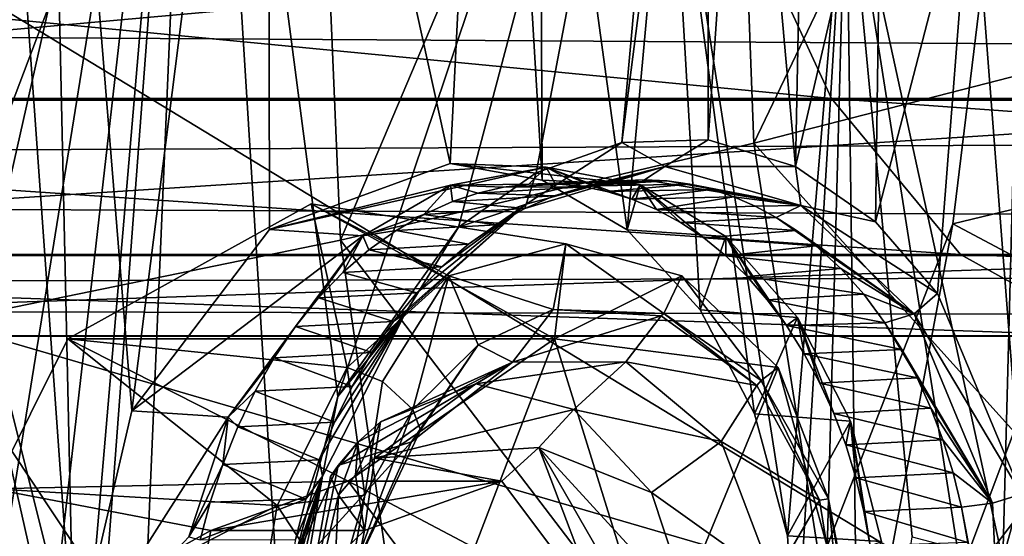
# Model space of a CAD drawing. Header units: metres. Extents: x -150 to 307, y -550 to 84.
# Tile 761 of 1056: x 222.01 to 228.85, y -8.32 to -4.73. Entities that reach past the tile are written whole.
import ezdxf

# ---------------------------------------------------------------- set-up
doc = ezdxf.new("R2010")
doc.units = ezdxf.units.M
doc.layers.add('solid_26006363', color=7, linetype='CONTINUOUS')

msp = doc.modelspace()

# ---------------------------------------------------------------- linework, layer by layer
at = {"layer": 'solid_26006363'}
for points in [[(213.810318, -4.599802, 929.285156), (214.22731, 0.000173, 929.656738), (229.176407, -9.081716, 939.973938)], [(214.22731, 0.000173, 929.656738), (229.99118, 0.000344, 940.69989), (229.176407, -9.081716, 939.973938)], [(228.487137, -6.149173, 912.304565), (229.238007, 0, 912.97998), (229.552765, -5.892541, 911.235779)], [(229.914856, -6.909317, 913.890198), (229.238007, 0, 912.97998), (228.487137, -6.149173, 912.304565)], [(219.676407, -9.381074, 894.811951), (219.785614, -4.690136, 894.689392), (223.259796, -0.000018, 897.762634)], [(220.387604, -9.508245, 895.451721), (219.676407, -9.381074, 894.811951), (223.259796, -0.000018, 897.762634)], [(221.033707, -9.87446, 896.055176), (220.387604, -9.508245, 895.451721), (223.259796, -0.000018, 897.762634)], [(221.576187, -10.453276, 896.585632), (221.033707, -9.87446, 896.055176), (223.259796, -0.000018, 897.762634)], [(221.375778, -6.851812, 936.386719), (222.808594, -0.000016, 937.514771), (221.118073, -0.000017, 936.289795)], [(221.375778, -6.851812, 936.386719), (223.972641, -0.000015, 938.350342), (222.808594, -0.000016, 937.514771)], [(221.375778, -6.851812, 936.386719), (224.238312, -6.264488, 938.46405), (223.972641, -0.000015, 938.350342)], [(221.981781, -11.209394, 897.010559), (221.576187, -10.453276, 896.585632), (223.259796, -0.000018, 897.762634)], [(222.388611, -9.173354, 900.385803), (222.183517, -0.000001, 899.903687), (221.875214, -2.04078, 899.630188)], [(222.222672, -12.098943, 897.301208), (221.981781, -11.209394, 897.010559), (223.259796, -0.000018, 897.762634)], [(222.790649, -7.447729, 900.665588), (223.733307, -0.000007, 901.369812), (222.183517, -0.000001, 899.903687)], [(222.388611, -9.173354, 900.385803), (222.790649, -7.447729, 900.665588), (222.183517, -0.000001, 899.903687)], [(222.277283, -13.069046, 897.433899), (222.222672, -12.098943, 897.301208), (223.259796, -0.000018, 897.762634)], [(222.460861, -18.65016, 898.202454), (222.277283, -13.069046, 897.433899), (223.259796, -0.000018, 897.762634)], [(223.812042, -8.873116, 898.545715), (222.460861, -18.65016, 898.202454), (223.259796, -0.000018, 897.762634)], [(222.790649, -7.447729, 900.665588), (223.74588, -6.189943, 901.514771), (223.733307, -0.000007, 901.369812)], [(224.221008, -7.348342, 898.845764), (223.259796, -0.000018, 897.762634), (226.695984, -0.000042, 901.034546)], [(224.221008, -7.348342, 898.845764), (223.812042, -8.873116, 898.545715), (223.259796, -0.000018, 897.762634)], [(225.000305, -5.73154, 902.708008), (225.28804, -0.000015, 902.874573), (223.733307, -0.000007, 901.369812)], [(223.74588, -6.189943, 901.514771), (225.000305, -5.73154, 902.708008), (223.733307, -0.000007, 901.369812)], [(224.238312, -6.264488, 938.46405), (226.896927, -0.000014, 940.41864), (223.972641, -0.000015, 938.350342)], [(225.058456, -6.172738, 899.585449), (224.221008, -7.348342, 898.845764), (226.695984, -0.000042, 901.034546)], [(224.238312, -6.264488, 938.46405), (227.108032, -5.591619, 940.504272), (226.896927, -0.000014, 940.41864)], [(225.637711, -5.847881, 903.337097), (225.28804, -0.000015, 902.874573), (225.000305, -5.73154, 902.708008)], [(225.596069, -5.796744, 900.084839), (225.058456, -6.172738, 899.585449), (226.695984, -0.000042, 901.034546)], [(225.637711, -5.847881, 903.337097), (225.6194, -1.750827, 903.210327), (225.28804, -0.000015, 902.874573)], [(226.191589, -5.586728, 900.651489), (225.596069, -5.796744, 900.084839), (226.695984, -0.000042, 901.034546)], [(226.191589, -5.586728, 900.651489), (226.695984, -0.000042, 901.034546), (226.785706, -0.957923, 901.125305)], [(227.108032, -5.591619, 940.504272), (229.785004, -0.000012, 942.414307), (226.896927, -0.000014, 940.41864)], [(227.108032, -5.591619, 940.504272), (229.988708, -4.851424, 942.504456), (229.785004, -0.000012, 942.414307)], [(226.789978, -5.568526, 901.233276), (226.191589, -5.586728, 900.651489), (226.785706, -0.957923, 901.125305)], [(226.789978, -5.568526, 901.233276), (226.785706, -0.957923, 901.125305), (227.045761, -1.846653, 901.38855)], [(226.22908, -6.19202, 903.935974), (226.517441, -3.02726, 904.120605), (225.6194, -1.750827, 903.210327)], [(225.637711, -5.847881, 903.337097), (226.22908, -6.19202, 903.935974), (225.6194, -1.750827, 903.210327)], [(227.396912, -5.753317, 901.836426), (226.789978, -5.568526, 901.233276), (227.045761, -1.846653, 901.38855)], [(227.396912, -5.753317, 901.836426), (227.045761, -1.846653, 901.38855), (227.457535, -2.608158, 901.805298)], [(222.388611, -9.173354, 900.385803), (221.875214, -2.04078, 899.630188), (221.023438, -3.728541, 898.875366)], [(227.396912, -5.753317, 901.836426), (227.457535, -2.608158, 901.805298), (227.993576, -3.192775, 902.347961)], [(226.22908, -6.19202, 903.935974), (226.733963, -6.745911, 904.463989), (226.517441, -3.02726, 904.120605)], [(227.339783, -8.313493, 905.155151), (227.748428, -3.495894, 905.368896), (226.517441, -3.02726, 904.120605)], [(227.112503, -7.468694, 904.879517), (227.339783, -8.313493, 905.155151), (226.517441, -3.02726, 904.120605)], [(226.733963, -6.745911, 904.463989), (227.112503, -7.468694, 904.879517), (226.517441, -3.02726, 904.120605)], [(228.977768, -3.028377, 906.616943), (227.748428, -3.495894, 905.368896), (228.834305, -8.485646, 906.68988)], [(228.977768, -3.028377, 906.616943), (228.834305, -8.485646, 906.68988), (229.653046, -11.072592, 907.717468)], [(227.95195, -6.136445, 902.401611), (227.396912, -5.753317, 901.836426), (227.993576, -3.192775, 902.347961)], [(227.95195, -6.136445, 902.401611), (227.993576, -3.192775, 902.347961), (228.619019, -3.561287, 902.981201)], [(227.339783, -8.313493, 905.155151), (227.399002, -9.233517, 905.271606), (227.748428, -3.495894, 905.368896)], [(227.399002, -9.233517, 905.271606), (227.498505, -12.800795, 905.647888), (227.748428, -3.495894, 905.368896)], [(227.748428, -3.495894, 905.368896), (227.498505, -12.800795, 905.647888), (227.842911, -10.669007, 905.821655)], [(227.748428, -3.495894, 905.368896), (228.520599, -8.403996, 906.362244), (228.834305, -8.485646, 906.68988)], [(227.748428, -3.495894, 905.368896), (228.204636, -8.322008, 906.033813), (228.520599, -8.403996, 906.362244)], [(227.748428, -3.495894, 905.368896), (227.842911, -10.669007, 905.821655), (228.204636, -8.322008, 906.033813)], [(227.95195, -6.136445, 902.401611), (228.619019, -3.561287, 902.981201), (228.38176, -6.633494, 902.852112)], [(228.964645, -8.02634, 903.508301), (228.38176, -6.633494, 902.852112), (228.619019, -3.561287, 902.981201)], [(228.964645, -8.02634, 903.508301), (228.619019, -3.561287, 902.981201), (229.29303, -3.68696, 903.663879)], [(228.855316, -18.122616, 904.313171), (228.608566, -17.619469, 904.00238), (229.29303, -3.68696, 903.663879)], [(229.045258, -9.680826, 903.691284), (229.29303, -3.68696, 903.663879), (228.608566, -17.619469, 904.00238)], [(222.652298, -10.933543, 900.756287), (221.023438, -3.728541, 898.875366), (220.607132, -12.98604, 899.022156)], [(222.652298, -10.933543, 900.756287), (222.388611, -9.173354, 900.385803), (221.023438, -3.728541, 898.875366)], [(52.118008, -3.784486, 673.061707), (287.806, -3.771021, -97.868477), (289.05188, -5.281072, -97.487572)], [(53.365746, -5.290247, 673.443176), (52.118008, -3.784486, 673.061707), (289.05188, -5.281072, -97.487572)], [(63.380936, -3.784486, 676.505127), (62.133198, -5.290247, 676.123657), (299.076141, -3.786167, -94.422852)], [(62.133198, -5.290247, 676.123657), (297.826538, -5.292864, -94.804886), (299.076141, -3.786167, -94.422852)], [(227.645935, -5.281072, -262.938354), (226.950241, -3.771021, -261.836853), (211.998627, -3.771021, -270.083557)], [(212.559143, -5.281072, -271.259613), (227.645935, -5.281072, -262.938354), (211.998627, -3.771021, -270.083557)], [(233.243439, -3.786167, -271.800995), (232.54567, -5.292864, -270.696198), (216.506851, -5.292864, -279.542572)], [(217.069046, -3.786167, -280.722137), (233.243439, -3.786167, -271.800995), (216.506851, -5.292864, -279.542572)], [(241.642532, -5.281072, -252.891006), (240.821426, -3.771021, -251.879517), (226.950241, -3.771021, -261.836853)], [(227.645935, -5.281072, -262.938354), (241.642532, -5.281072, -252.891006), (226.950241, -3.771021, -261.836853)], [(212.583496, -8.932452, 928.192139), (213.810318, -4.599802, 929.285156), (226.778427, -17.64673, 937.837463)], [(213.810318, -4.599802, 929.285156), (229.176407, -9.081716, 939.973938), (226.778427, -17.64673, 937.837463)], [(227.108032, -5.591619, 940.504272), (230.810181, -9.695123, 942.917969), (229.988708, -4.851424, 942.504456)], [(53.365746, -5.290247, 673.443176), (289.05188, -5.281072, -97.487572), (290.654449, -6.362432, -96.99762)], [(54.968628, -6.367424, 673.933228), (53.365746, -5.290247, 673.443176), (290.654449, -6.362432, -96.99762)], [(62.133198, -5.290247, 676.123657), (60.530315, -6.367424, 675.633606), (297.826538, -5.292864, -94.804886)], [(60.530315, -6.367424, 675.633606), (296.221344, -6.369913, -95.295654), (297.826538, -5.292864, -94.804886)], [(228.540802, -6.362432, -264.355225), (227.645935, -5.281072, -262.938354), (212.559143, -5.281072, -271.259613)], [(213.280136, -6.362432, -272.772369), (228.540802, -6.362432, -264.355225), (212.559143, -5.281072, -271.259613)], [(232.54567, -5.292864, -270.696198), (231.649323, -6.369913, -269.277008), (215.784668, -6.369913, -278.027313)], [(216.506851, -5.292864, -279.542572), (232.54567, -5.292864, -270.696198), (215.784668, -6.369913, -278.027313)], [(242.698715, -6.362432, -254.192062), (241.642532, -5.281072, -252.891006), (227.645935, -5.281072, -262.938354)], [(228.540802, -6.362432, -264.355225), (242.698715, -6.362432, -254.192062), (227.645935, -5.281072, -262.938354)], [(224.238312, -6.264488, 938.46405), (227.986526, -11.174596, 940.932434), (227.108032, -5.591619, 940.504272)], [(225.525925, -6.014136, 900.129822), (225.596069, -5.796744, 900.084839), (226.191589, -5.586728, 900.651489)], [(226.489304, -5.752273, 901.055176), (225.525925, -6.014136, 900.129822), (226.191589, -5.586728, 900.651489)], [(226.489304, -5.752273, 901.055176), (226.191589, -5.586728, 900.651489), (226.789978, -5.568526, 901.233276)], [(226.489304, -5.752273, 901.055176), (226.789978, -5.568526, 901.233276), (227.396912, -5.753317, 901.836426)], [(227.108032, -5.591619, 940.504272), (227.986526, -11.174596, 940.932434), (230.810181, -9.695123, 942.917969)], [(225.66597, -5.757743, 901.960876), (225.000305, -5.73154, 902.708008), (223.74588, -6.189943, 901.514771)], [(226.317307, -5.880214, 902.603638), (225.637711, -5.847881, 903.337097), (225.000305, -5.73154, 902.708008)], [(226.317307, -5.880214, 902.603638), (225.000305, -5.73154, 902.708008), (225.66597, -5.757743, 901.960876)], [(225.66597, -5.757743, 901.960876), (223.74588, -6.189943, 901.514771), (225.002777, -5.88209, 901.322571)], [(225.66597, -5.757743, 901.960876), (225.002777, -5.88209, 901.322571), (225.546448, -5.875163, 901.849243)], [(225.525925, -6.014136, 900.129822), (225.058456, -6.172738, 899.585449), (225.596069, -5.796744, 900.084839)], [(225.517746, -6.044641, 900.408264), (225.525925, -6.014136, 900.129822), (226.489304, -5.752273, 901.055176)], [(225.722031, -5.957063, 900.602722), (225.517746, -6.044641, 900.408264), (226.489304, -5.752273, 901.055176)], [(225.66597, -5.757743, 901.960876), (225.546448, -5.875163, 901.849243), (225.727386, -5.873229, 902.025452)], [(225.66597, -5.757743, 901.960876), (225.727386, -5.873229, 902.025452), (225.909042, -5.889899, 902.203552)], [(225.66597, -5.757743, 901.960876), (225.909042, -5.889899, 902.203552), (226.087723, -5.924957, 902.380005)], [(225.66597, -5.757743, 901.960876), (226.087723, -5.924957, 902.380005), (226.261276, -5.97835, 902.552551)], [(226.317307, -5.880214, 902.603638), (225.66597, -5.757743, 901.960876), (226.261276, -5.97835, 902.552551)], [(225.92955, -5.894277, 900.802063), (225.722031, -5.957063, 900.602722), (226.489304, -5.752273, 901.055176)], [(226.138885, -5.856843, 901.004944), (225.92955, -5.894277, 900.802063), (226.489304, -5.752273, 901.055176)], [(226.348938, -5.844995, 901.210388), (226.138885, -5.856843, 901.004944), (226.489304, -5.752273, 901.055176)], [(226.348938, -5.844995, 901.210388), (226.489304, -5.752273, 901.055176), (227.432434, -6.022764, 901.997009)], [(227.432434, -6.022764, 901.997009), (226.489304, -5.752273, 901.055176), (227.396912, -5.753317, 901.836426)], [(227.432434, -6.022764, 901.997009), (227.396912, -5.753317, 901.836426), (227.95195, -6.136445, 902.401611)], [(225.002777, -5.88209, 901.322571), (225.368774, -5.896154, 901.677429), (225.546448, -5.875163, 901.849243)], [(225.368774, -5.896154, 901.677429), (225.92955, -5.894277, 900.802063), (226.138885, -5.856843, 901.004944)], [(225.546448, -5.875163, 901.849243), (225.368774, -5.896154, 901.677429), (226.138885, -5.856843, 901.004944)], [(225.546448, -5.875163, 901.849243), (226.138885, -5.856843, 901.004944), (226.348938, -5.844995, 901.210388)], [(225.727386, -5.873229, 902.025452), (225.546448, -5.875163, 901.849243), (226.348938, -5.844995, 901.210388)], [(226.317307, -5.880214, 902.603638), (226.22908, -6.19202, 903.935974), (225.637711, -5.847881, 903.337097)], [(225.727386, -5.873229, 902.025452), (226.348938, -5.844995, 901.210388), (226.506073, -5.852946, 901.365234)], [(225.909042, -5.889899, 902.203552), (225.727386, -5.873229, 902.025452), (226.506073, -5.852946, 901.365234)], [(225.909042, -5.889899, 902.203552), (226.506073, -5.852946, 901.365234), (226.66214, -5.875317, 901.520081)], [(226.087723, -5.924957, 902.380005), (225.909042, -5.889899, 902.203552), (226.66214, -5.875317, 901.520081)], [(226.087723, -5.924957, 902.380005), (226.66214, -5.875317, 901.520081), (226.816452, -5.912027, 901.674133)], [(226.506073, -5.852946, 901.365234), (226.348938, -5.844995, 901.210388), (227.432434, -6.022764, 901.997009)], [(226.66214, -5.875317, 901.520081), (226.506073, -5.852946, 901.365234), (227.432434, -6.022764, 901.997009)], [(226.816452, -5.912027, 901.674133), (226.66214, -5.875317, 901.520081), (227.432434, -6.022764, 901.997009)], [(225.002777, -5.88209, 901.322571), (223.74588, -6.189943, 901.514771), (224.394287, -6.233979, 900.75238)], [(225.002777, -5.88209, 901.322571), (224.394287, -6.233979, 900.75238), (224.81781, -6.08535, 901.152649)], [(225.002777, -5.88209, 901.322571), (224.81781, -6.08535, 901.152649), (225.0168, -5.995776, 901.34082)], [(225.002777, -5.88209, 901.322571), (225.0168, -5.995776, 901.34082), (225.191803, -5.936842, 901.507568)], [(225.002777, -5.88209, 901.322571), (225.191803, -5.936842, 901.507568), (225.368774, -5.896154, 901.677429)], [(225.191803, -5.936842, 901.507568), (225.0168, -5.995776, 901.34082), (225.722031, -5.957063, 900.602722)], [(225.191803, -5.936842, 901.507568), (225.722031, -5.957063, 900.602722), (225.92955, -5.894277, 900.802063)], [(225.368774, -5.896154, 901.677429), (225.191803, -5.936842, 901.507568), (225.92955, -5.894277, 900.802063)], [(226.261276, -5.97835, 902.552551), (226.087723, -5.924957, 902.380005), (226.816452, -5.912027, 901.674133)], [(226.912277, -6.237345, 903.206482), (226.22908, -6.19202, 903.935974), (226.317307, -5.880214, 902.603638)], [(226.317307, -5.880214, 902.603638), (226.261276, -5.97835, 902.552551), (226.432327, -6.050314, 902.723938)], [(226.261276, -5.97835, 902.552551), (226.816452, -5.912027, 901.674133), (226.968353, -5.962873, 901.826843)], [(226.317307, -5.880214, 902.603638), (226.432327, -6.050314, 902.723938), (226.599182, -6.140416, 902.892334)], [(226.317307, -5.880214, 902.603638), (226.599182, -6.140416, 902.892334), (226.759705, -6.24817, 903.055725)], [(226.912277, -6.237345, 903.206482), (226.317307, -5.880214, 902.603638), (226.759705, -6.24817, 903.055725)], [(226.968353, -5.962873, 901.826843), (226.816452, -5.912027, 901.674133), (227.432434, -6.022764, 901.997009)], [(228.487137, -6.149173, 912.304565), (229.552765, -5.892541, 911.235779), (227.531693, -11.253209, 909.42688)], [(228.480743, -9.748184, 910.309448), (227.531693, -11.253209, 909.42688), (229.552765, -5.892541, 911.235779)], [(229.153717, -8.801038, 910.961121), (228.480743, -9.748184, 910.309448), (229.552765, -5.892541, 911.235779)], [(225.724136, -6.946854, 905.269592), (224.035278, -6.010506, 903.764832), (222.345963, -6.947695, 902.259766)], [(224.285233, -7.147666, 900.383789), (222.345963, -6.947695, 902.259766), (224.035278, -6.010506, 903.764832)], [(225.802185, -6.288503, 901.796265), (224.035278, -6.010506, 903.764832), (225.724136, -6.946854, 905.269592)], [(224.989243, -6.511328, 901.026123), (224.285233, -7.147666, 900.383789), (224.035278, -6.010506, 903.764832)], [(225.802185, -6.288503, 901.796265), (224.989243, -6.511328, 901.026123), (224.035278, -6.010506, 903.764832)], [(225.0168, -5.995776, 901.34082), (224.81781, -6.08535, 901.152649), (225.517746, -6.044641, 900.408264)], [(225.0168, -5.995776, 901.34082), (225.517746, -6.044641, 900.408264), (225.722031, -5.957063, 900.602722)], [(226.432327, -6.050314, 902.723938), (226.261276, -5.97835, 902.552551), (226.968353, -5.962873, 901.826843)], [(226.432327, -6.050314, 902.723938), (226.968353, -5.962873, 901.826843), (227.117279, -6.027628, 901.977661)], [(227.117279, -6.027628, 901.977661), (226.968353, -5.962873, 901.826843), (227.432434, -6.022764, 901.997009)], [(224.606171, -6.826698, 899.568542), (224.690735, -6.768707, 899.363831), (225.525925, -6.014136, 900.129822)], [(224.768646, -6.62819, 899.71405), (224.606171, -6.826698, 899.568542), (225.525925, -6.014136, 900.129822)], [(225.525925, -6.014136, 900.129822), (224.690735, -6.768707, 899.363831), (225.058456, -6.172738, 899.585449)], [(224.942276, -6.449493, 899.871887), (224.768646, -6.62819, 899.71405), (225.525925, -6.014136, 900.129822)], [(224.81781, -6.08535, 901.152649), (225.318344, -6.156476, 900.220398), (225.517746, -6.044641, 900.408264)], [(225.125961, -6.2918, 900.041077), (224.942276, -6.449493, 899.871887), (225.525925, -6.014136, 900.129822)], [(225.318344, -6.156476, 900.220398), (225.125961, -6.2918, 900.041077), (225.525925, -6.014136, 900.129822)], [(225.517746, -6.044641, 900.408264), (225.318344, -6.156476, 900.220398), (225.525925, -6.014136, 900.129822)], [(226.432327, -6.050314, 902.723938), (227.117279, -6.027628, 901.977661), (227.262451, -6.105972, 902.125671)], [(226.599182, -6.140416, 902.892334), (226.432327, -6.050314, 902.723938), (227.262451, -6.105972, 902.125671)], [(227.262451, -6.105972, 902.125671), (227.117279, -6.027628, 901.977661), (227.432434, -6.022764, 901.997009)], [(227.262451, -6.105972, 902.125671), (227.432434, -6.022764, 901.997009), (228.219925, -6.775344, 902.81012)], [(227.432434, -6.022764, 901.997009), (227.95195, -6.136445, 902.401611), (228.38176, -6.633494, 902.852112)], [(227.432434, -6.022764, 901.997009), (228.38176, -6.633494, 902.852112), (228.219925, -6.775344, 902.81012)], [(224.394287, -6.233979, 900.75238), (224.624176, -6.196898, 900.971191), (224.81781, -6.08535, 901.152649)], [(224.81781, -6.08535, 901.152649), (224.624176, -6.196898, 900.971191), (225.318344, -6.156476, 900.220398)], [(226.416946, -11.458818, 910.451782), (228.487137, -6.149173, 912.304565), (227.531693, -11.253209, 909.42688)], [(229.914856, -6.909317, 913.890198), (228.487137, -6.149173, 912.304565), (226.416946, -11.458818, 910.451782)], [(226.599182, -6.140416, 902.892334), (227.262451, -6.105972, 902.125671), (227.403061, -6.197529, 902.270142)], [(226.759705, -6.24817, 903.055725), (226.599182, -6.140416, 902.892334), (227.403061, -6.197529, 902.270142)], [(227.403061, -6.197529, 902.270142), (227.262451, -6.105972, 902.125671), (228.219925, -6.775344, 902.81012)], [(224.394287, -6.233979, 900.75238), (223.74588, -6.189943, 901.514771), (222.790649, -7.447729, 900.665588)], [(224.690735, -6.768707, 899.363831), (224.221008, -7.348342, 898.845764), (225.058456, -6.172738, 899.585449)], [(224.394287, -6.233979, 900.75238), (224.435165, -6.331328, 900.795715), (224.624176, -6.196898, 900.971191)], [(224.624176, -6.196898, 900.971191), (224.435165, -6.331328, 900.795715), (225.125961, -6.2918, 900.041077)], [(224.624176, -6.196898, 900.971191), (225.125961, -6.2918, 900.041077), (225.318344, -6.156476, 900.220398)], [(226.912277, -6.237345, 903.206482), (226.733963, -6.745911, 904.463989), (226.22908, -6.19202, 903.935974)], [(226.759705, -6.24817, 903.055725), (227.403061, -6.197529, 902.270142), (227.538345, -6.301865, 902.410278)], [(227.538345, -6.301865, 902.410278), (227.403061, -6.197529, 902.270142), (228.219925, -6.775344, 902.81012)], [(221.375778, -6.851812, 936.386719), (225.13913, -12.519564, 938.87915), (224.238312, -6.264488, 938.46405)], [(224.394287, -6.233979, 900.75238), (222.790649, -7.447729, 900.665588), (223.458664, -7.491221, 899.922241)], [(224.394287, -6.233979, 900.75238), (223.458664, -7.491221, 899.922241), (223.926819, -6.863443, 900.334839)], [(224.394287, -6.233979, 900.75238), (223.926819, -6.863443, 900.334839), (224.086517, -6.663774, 900.477539)], [(224.394287, -6.233979, 900.75238), (224.086517, -6.663774, 900.477539), (224.255112, -6.487012, 900.630371)], [(224.238312, -6.264488, 938.46405), (225.13913, -12.519564, 938.87915), (227.986526, -11.174596, 940.932434)], [(224.394287, -6.233979, 900.75238), (224.255112, -6.487012, 900.630371), (224.435165, -6.331328, 900.795715)], [(227.410172, -6.799559, 903.727722), (226.733963, -6.745911, 904.463989), (226.912277, -6.237345, 903.206482)], [(226.912277, -6.237345, 903.206482), (226.759705, -6.24817, 903.055725), (226.912842, -6.373337, 903.212952)], [(226.912842, -6.373337, 903.212952), (226.759705, -6.24817, 903.055725), (227.538345, -6.301865, 902.410278)], [(226.912277, -6.237345, 903.206482), (227.200378, -6.676641, 903.512634), (227.334763, -6.854764, 903.655029)], [(227.410172, -6.799559, 903.727722), (226.912277, -6.237345, 903.206482), (227.334763, -6.854764, 903.655029)], [(226.912277, -6.237345, 903.206482), (226.912842, -6.373337, 903.212952), (227.059723, -6.516161, 903.365295)], [(226.912277, -6.237345, 903.206482), (227.059723, -6.516161, 903.365295), (227.200378, -6.676641, 903.512634)], [(224.435165, -6.331328, 900.795715), (224.255112, -6.487012, 900.630371), (224.942276, -6.449493, 899.871887)], [(224.435165, -6.331328, 900.795715), (224.942276, -6.449493, 899.871887), (225.125961, -6.2918, 900.041077)], [(225.714508, -6.744028, 901.213989), (224.989243, -6.511328, 901.026123), (225.802185, -6.288503, 901.796265)], [(226.482315, -6.771247, 901.963806), (225.714508, -6.744028, 901.213989), (225.802185, -6.288503, 901.796265)], [(226.607285, -6.511753, 902.583679), (225.802185, -6.288503, 901.796265), (225.724136, -6.946854, 905.269592)], [(226.482315, -6.771247, 901.963806), (225.802185, -6.288503, 901.796265), (226.607285, -6.511753, 902.583679)], [(226.912842, -6.373337, 903.212952), (227.538345, -6.301865, 902.410278), (227.709625, -6.459981, 902.589478)], [(227.709625, -6.459981, 902.589478), (227.538345, -6.301865, 902.410278), (228.219925, -6.775344, 902.81012)], [(54.968628, -6.367424, 673.933228), (290.654449, -6.362432, -96.99762), (292.483582, -6.92732, -96.4384)], [(56.796795, -6.92875, 674.492188), (54.968628, -6.367424, 673.933228), (292.483582, -6.92732, -96.4384)], [(60.530315, -6.367424, 675.633606), (58.702145, -6.92875, 675.074707), (296.221344, -6.369913, -95.295654)], [(58.702145, -6.92875, 675.074707), (294.390808, -6.929883, -95.855293), (296.221344, -6.369913, -95.295654)], [(229.56218, -6.92732, -265.972382), (228.540802, -6.362432, -264.355225), (213.280136, -6.362432, -272.772369)], [(214.103058, -6.92732, -274.498993), (229.56218, -6.92732, -265.972382), (213.280136, -6.362432, -272.772369)], [(231.649323, -6.369913, -269.277008), (230.627167, -6.929883, -267.65863), (214.961121, -6.929883, -276.299347)], [(215.784668, -6.369913, -278.027313), (231.649323, -6.369913, -269.277008), (214.961121, -6.929883, -276.299347)], [(227.059723, -6.516161, 903.365295), (226.912842, -6.373337, 903.212952), (227.709625, -6.459981, 902.589478)], [(243.904205, -6.92732, -255.677063), (242.698715, -6.362432, -254.192062), (228.540802, -6.362432, -264.355225)], [(229.56218, -6.92732, -265.972382), (243.904205, -6.92732, -255.677063), (228.540802, -6.362432, -264.355225)], [(224.255112, -6.487012, 900.630371), (224.086517, -6.663774, 900.477539), (224.768646, -6.62819, 899.71405)], [(224.255112, -6.487012, 900.630371), (224.768646, -6.62819, 899.71405), (224.942276, -6.449493, 899.871887)], [(227.059723, -6.516161, 903.365295), (227.709625, -6.459981, 902.589478), (227.869522, -6.638548, 902.758911)], [(227.869522, -6.638548, 902.758911), (227.709625, -6.459981, 902.589478), (228.219925, -6.775344, 902.81012)], [(224.529572, -7.243592, 900.253113), (224.285233, -7.147666, 900.383789), (224.989243, -6.511328, 901.026123)], [(224.740448, -7.438863, 900.309937), (224.529572, -7.243592, 900.253113), (224.989243, -6.511328, 901.026123)], [(225.193359, -6.988518, 900.722107), (224.740448, -7.438863, 900.309937), (224.989243, -6.511328, 901.026123)], [(225.714508, -6.744028, 901.213989), (225.193359, -6.988518, 900.722107), (224.989243, -6.511328, 901.026123)], [(227.276886, -7.147707, 903.263123), (226.607285, -6.511753, 902.583679), (225.724136, -6.946854, 905.269592)], [(227.158051, -7.235888, 902.652039), (226.482315, -6.771247, 901.963806), (226.607285, -6.511753, 902.583679)], [(227.158051, -7.235888, 902.652039), (226.607285, -6.511753, 902.583679), (227.276886, -7.147707, 903.263123)], [(227.200378, -6.676641, 903.512634), (227.059723, -6.516161, 903.365295), (227.869522, -6.638548, 902.758911)], [(224.086517, -6.663774, 900.477539), (223.926819, -6.863443, 900.334839), (224.606171, -6.826698, 899.568542)], [(224.086517, -6.663774, 900.477539), (224.606171, -6.826698, 899.568542), (224.768646, -6.62819, 899.71405)], [(227.200378, -6.676641, 903.512634), (227.869522, -6.638548, 902.758911), (228.016891, -6.836156, 902.917419)], [(227.200378, -6.676641, 903.512634), (228.016891, -6.836156, 902.917419), (227.334763, -6.854764, 903.655029)], [(227.869522, -6.638548, 902.758911), (228.219925, -6.775344, 902.81012), (228.016891, -6.836156, 902.917419)], [(228.219925, -6.775344, 902.81012), (228.38176, -6.633494, 902.852112), (228.964645, -8.02634, 903.508301)], [(225.432709, -7.108932, 901.308716), (225.193359, -6.988518, 900.722107), (225.714508, -6.744028, 901.213989)], [(225.432709, -7.108932, 901.308716), (225.714508, -6.744028, 901.213989), (226.463684, -6.788913, 901.946411)], [(226.463684, -6.788913, 901.946411), (225.714508, -6.744028, 901.213989), (226.482315, -6.771247, 901.963806)], [(227.410172, -6.799559, 903.727722), (227.112503, -7.468694, 904.879517), (226.733963, -6.745911, 904.463989)], [(223.926819, -6.863443, 900.334839), (224.455902, -7.0438, 899.43634), (224.606171, -6.826698, 899.568542)], [(224.089401, -7.787788, 899.129089), (224.11264, -7.90144, 898.875427), (224.690735, -6.768707, 899.363831)], [(224.196335, -7.526417, 899.215637), (224.089401, -7.787788, 899.129089), (224.690735, -6.768707, 899.363831)], [(224.690735, -6.768707, 899.363831), (224.11264, -7.90144, 898.875427), (224.221008, -7.348342, 898.845764)], [(224.318893, -7.27773, 899.318359), (224.196335, -7.526417, 899.215637), (224.690735, -6.768707, 899.363831)], [(224.455902, -7.0438, 899.43634), (224.318893, -7.27773, 899.318359), (224.690735, -6.768707, 899.363831)], [(224.606171, -6.826698, 899.568542), (224.455902, -7.0438, 899.43634), (224.690735, -6.768707, 899.363831)], [(226.218704, -7.108666, 902.085022), (225.432709, -7.108932, 901.308716), (226.463684, -6.788913, 901.946411)], [(226.218704, -7.108666, 902.085022), (226.463684, -6.788913, 901.946411), (227.128815, -7.271686, 902.624878)], [(227.128815, -7.271686, 902.624878), (226.463684, -6.788913, 901.946411), (226.482315, -6.771247, 901.963806)], [(227.128815, -7.271686, 902.624878), (226.482315, -6.771247, 901.963806), (227.158051, -7.235888, 902.652039)], [(227.777481, -7.519968, 904.131775), (227.112503, -7.468694, 904.879517), (227.410172, -6.799559, 903.727722)], [(227.456711, -7.05139, 903.786438), (227.410172, -6.799559, 903.727722), (227.334763, -6.854764, 903.655029)], [(227.744522, -7.683893, 904.107361), (227.777481, -7.519968, 904.131775), (227.410172, -6.799559, 903.727722)], [(227.661591, -7.465896, 904.012634), (227.744522, -7.683893, 904.107361), (227.410172, -6.799559, 903.727722)], [(227.565659, -7.255094, 903.90564), (227.661591, -7.465896, 904.012634), (227.410172, -6.799559, 903.727722)], [(227.456711, -7.05139, 903.786438), (227.565659, -7.255094, 903.90564), (227.410172, -6.799559, 903.727722)], [(228.219925, -6.775344, 902.81012), (228.762894, -8.08699, 903.430054), (228.016891, -6.836156, 902.917419)], [(228.762894, -8.08699, 903.430054), (228.219925, -6.775344, 902.81012), (228.964645, -8.02634, 903.508301)], [(218.517365, -7.342853, 934.275696), (222.267014, -13.693597, 936.763489), (221.375778, -6.851812, 936.386719)], [(221.375778, -6.851812, 936.386719), (222.267014, -13.693597, 936.763489), (225.13913, -12.519564, 938.87915)], [(223.458664, -7.491221, 899.922241), (223.779083, -7.080769, 900.204956), (223.926819, -6.863443, 900.334839)], [(223.926819, -6.863443, 900.334839), (223.779083, -7.080769, 900.204956), (224.455902, -7.0438, 899.43634)], [(227.334763, -6.854764, 903.655029), (228.016891, -6.836156, 902.917419), (228.13356, -7.021561, 903.044922)], [(227.456711, -7.05139, 903.786438), (227.334763, -6.854764, 903.655029), (228.13356, -7.021561, 903.044922)], [(228.13356, -7.021561, 903.044922), (228.016891, -6.836156, 902.917419), (228.762894, -8.08699, 903.430054)], [(56.796795, -6.92875, 674.492188), (292.483582, -6.92732, -96.4384), (294.390808, -6.929883, -95.855293)], [(58.702145, -6.92875, 675.074707), (56.796795, -6.92875, 674.492188), (294.390808, -6.929883, -95.855293)], [(230.627167, -6.929883, -267.65863), (229.56218, -6.92732, -265.972382), (214.103058, -6.92732, -274.498993)], [(214.961121, -6.929883, -276.299347), (230.627167, -6.929883, -267.65863), (214.103058, -6.92732, -274.498993)], [(224.290924, -7.935548, 903.992615), (222.345963, -6.947695, 902.259766), (221.826935, -7.989574, 901.797302)], [(223.799698, -8.104403, 899.969421), (221.826935, -7.989574, 901.797302), (222.345963, -6.947695, 902.259766)], [(224.290924, -7.935548, 903.992615), (225.724136, -6.946854, 905.269592), (222.345963, -6.947695, 902.259766)], [(224.285233, -7.147666, 900.383789), (223.799698, -8.104403, 899.969421), (222.345963, -6.947695, 902.259766)], [(224.290924, -7.935548, 903.992615), (224.987259, -8.868401, 904.613037), (225.724136, -6.946854, 905.269592)], [(224.987259, -8.868401, 904.613037), (226.424515, -9.207275, 905.893616), (225.724136, -6.946854, 905.269592)], [(227.276886, -7.147707, 903.263123), (225.724136, -6.946854, 905.269592), (226.424515, -9.207275, 905.893616)], [(228.622665, -9.881258, 912.664795), (229.914856, -6.909317, 913.890198), (226.416946, -11.458818, 910.451782)], [(228.622665, -9.881258, 912.664795), (229.139526, -9.803283, 913.217468), (229.914856, -6.909317, 913.890198)], [(224.792633, -7.580993, 900.465454), (225.193359, -6.988518, 900.722107), (224.730804, -7.661705, 900.656738)], [(225.432709, -7.108932, 901.308716), (224.730804, -7.661705, 900.656738), (225.193359, -6.988518, 900.722107)], [(224.792633, -7.580993, 900.465454), (224.740448, -7.438863, 900.309937), (225.193359, -6.988518, 900.722107)], [(227.456711, -7.05139, 903.786438), (228.13356, -7.021561, 903.044922), (228.239746, -7.219547, 903.162903)], [(228.239746, -7.219547, 903.162903), (228.13356, -7.021561, 903.044922), (228.762894, -8.08699, 903.430054)], [(223.458664, -7.491221, 899.922241), (223.646408, -7.310988, 900.090637), (223.779083, -7.080769, 900.204956)], [(223.779083, -7.080769, 900.204956), (223.646408, -7.310988, 900.090637), (224.318893, -7.27773, 899.318359)], [(223.779083, -7.080769, 900.204956), (224.318893, -7.27773, 899.318359), (224.455902, -7.0438, 899.43634)], [(227.456711, -7.05139, 903.786438), (228.239746, -7.219547, 903.162903), (227.565659, -7.255094, 903.90564)], [(224.406616, -8.032114, 900.022888), (223.799698, -8.104403, 899.969421), (224.285233, -7.147666, 900.383789)], [(224.222412, -7.826901, 901.477661), (224.730804, -7.661705, 900.656738), (225.432709, -7.108932, 901.308716)], [(224.361954, -7.662758, 901.601624), (224.222412, -7.826901, 901.477661), (225.432709, -7.108932, 901.308716)], [(224.406616, -8.032114, 900.022888), (224.285233, -7.147666, 900.383789), (224.529572, -7.243592, 900.253113)], [(224.516037, -7.523817, 901.738525), (224.361954, -7.662758, 901.601624), (225.432709, -7.108932, 901.308716)], [(225.178497, -7.260691, 902.327271), (224.516037, -7.523817, 901.738525), (225.432709, -7.108932, 901.308716)], [(225.178497, -7.260691, 902.327271), (225.432709, -7.108932, 901.308716), (226.218704, -7.108666, 902.085022)], [(225.85675, -7.437359, 902.930115), (225.178497, -7.260691, 902.327271), (226.218704, -7.108666, 902.085022)], [(225.85675, -7.437359, 902.930115), (226.218704, -7.108666, 902.085022), (226.880966, -7.659504, 902.780151)], [(226.880966, -7.659504, 902.780151), (226.218704, -7.108666, 902.085022), (227.128815, -7.271686, 902.624878)], [(227.842209, -9.219071, 903.920715), (227.276886, -7.147707, 903.263123), (226.424515, -9.207275, 905.893616)], [(227.626221, -8.058286, 903.160645), (227.158051, -7.235888, 902.652039), (227.276886, -7.147707, 903.263123)], [(227.626221, -8.058286, 903.160645), (227.276886, -7.147707, 903.263123), (227.842209, -9.219071, 903.920715)], [(227.562393, -8.067794, 903.097595), (227.128815, -7.271686, 902.624878), (227.158051, -7.235888, 902.652039)], [(227.562393, -8.067794, 903.097595), (227.158051, -7.235888, 902.652039), (227.626221, -8.058286, 903.160645)], [(227.565659, -7.255094, 903.90564), (228.239746, -7.219547, 903.162903), (228.334839, -7.429049, 903.270813)], [(228.334839, -7.429049, 903.270813), (228.239746, -7.219547, 903.162903), (228.762894, -8.08699, 903.430054)], [(223.458664, -7.491221, 899.922241), (223.526703, -7.559048, 899.990051), (223.646408, -7.310988, 900.090637)], [(223.646408, -7.310988, 900.090637), (223.526703, -7.559048, 899.990051), (224.196335, -7.526417, 899.215637)], [(223.646408, -7.310988, 900.090637), (224.196335, -7.526417, 899.215637), (224.318893, -7.27773, 899.318359)], [(224.406616, -8.032114, 900.022888), (224.529572, -7.243592, 900.253113), (224.740448, -7.438863, 900.309937)], [(224.474182, -7.775273, 902.006958), (224.516037, -7.523817, 901.738525), (225.178497, -7.260691, 902.327271)], [(224.474182, -7.775273, 902.006958), (225.178497, -7.260691, 902.327271), (225.85675, -7.437359, 902.930115)], [(226.880966, -7.659504, 902.780151), (227.128815, -7.271686, 902.624878), (227.562393, -8.067794, 903.097595)], [(227.565659, -7.255094, 903.90564), (228.334839, -7.429049, 903.270813), (227.661591, -7.465896, 904.012634)], [(218.517365, -7.342853, 934.275696), (219.372223, -14.675209, 934.592712), (222.267014, -13.693597, 936.763489)], [(224.11264, -7.90144, 898.875427), (223.812042, -8.873116, 898.545715), (224.221008, -7.348342, 898.845764)], [(223.458664, -7.491221, 899.922241), (222.790649, -7.447729, 900.665588), (222.388611, -9.173354, 900.385803)], [(224.303711, -8.617128, 900.306091), (224.406616, -8.032114, 900.022888), (224.740448, -7.438863, 900.309937)], [(224.792633, -7.580993, 900.465454), (224.303711, -8.617128, 900.306091), (224.740448, -7.438863, 900.309937)], [(224.474182, -7.775273, 902.006958), (225.85675, -7.437359, 902.930115), (225.614227, -7.702154, 903.020203)], [(225.614227, -7.702154, 903.020203), (225.85675, -7.437359, 902.930115), (226.396957, -8.013748, 903.4104)], [(226.396957, -8.013748, 903.4104), (225.85675, -7.437359, 902.930115), (226.880966, -7.659504, 902.780151)], [(227.661591, -7.465896, 904.012634), (228.334839, -7.429049, 903.270813), (228.418243, -7.648992, 903.367981)], [(228.418243, -7.648992, 903.367981), (228.334839, -7.429049, 903.270813), (228.762894, -8.08699, 903.430054)], [(223.458664, -7.491221, 899.922241), (222.388611, -9.173354, 900.385803), (223.186005, -8.322, 899.710388)], [(223.458664, -7.491221, 899.922241), (223.186005, -8.322, 899.710388), (223.42157, -7.818984, 899.90448)], [(223.458664, -7.491221, 899.922241), (223.42157, -7.818984, 899.90448), (223.526703, -7.559048, 899.990051)], [(227.777481, -7.519968, 904.131775), (227.339783, -8.313493, 905.155151), (227.112503, -7.468694, 904.879517)], [(227.661591, -7.465896, 904.012634), (228.418243, -7.648992, 903.367981), (227.744522, -7.683893, 904.107361)], [(223.526703, -7.559048, 899.990051), (223.42157, -7.818984, 899.90448), (224.089401, -7.787788, 899.129089)], [(223.526703, -7.559048, 899.990051), (224.089401, -7.787788, 899.129089), (224.196335, -7.526417, 899.215637)], [(224.792633, -7.580993, 900.465454), (224.730804, -7.661705, 900.656738), (224.303711, -8.617128, 900.306091)], [(224.343231, -7.893364, 901.890564), (224.361954, -7.662758, 901.601624), (224.516037, -7.523817, 901.738525)], [(224.343231, -7.893364, 901.890564), (224.516037, -7.523817, 901.738525), (224.474182, -7.775273, 902.006958)], [(227.993423, -8.353122, 904.395264), (227.339783, -8.313493, 905.155151), (227.777481, -7.519968, 904.131775)], [(227.744522, -7.683893, 904.107361), (227.814438, -7.911108, 904.190002), (227.777481, -7.519968, 904.131775)], [(227.915298, -8.384441, 904.318359), (227.993423, -8.353122, 904.395264), (227.777481, -7.519968, 904.131775)], [(227.871353, -8.14582, 904.260376), (227.915298, -8.384441, 904.318359), (227.777481, -7.519968, 904.131775)], [(227.814438, -7.911108, 904.190002), (227.871353, -8.14582, 904.260376), (227.777481, -7.519968, 904.131775)], [(227.744522, -7.683893, 904.107361), (228.418243, -7.648992, 903.367981), (228.489395, -7.878428, 903.453735)], [(228.489395, -7.878428, 903.453735), (228.418243, -7.648992, 903.367981), (228.762894, -8.08699, 903.430054)], [(223.864059, -8.617461, 901.159363), (224.303711, -8.617128, 900.306091), (224.730804, -7.661705, 900.656738)], [(223.864059, -8.617461, 901.159363), (224.730804, -7.661705, 900.656738), (224.222412, -7.826901, 901.477661)], [(224.169281, -7.901998, 901.650513), (224.222412, -7.826901, 901.477661), (224.361954, -7.662758, 901.601624)], [(224.169281, -7.901998, 901.650513), (224.361954, -7.662758, 901.601624), (224.224625, -8.03287, 901.785217)], [(224.343231, -7.893364, 901.890564), (224.224625, -8.03287, 901.785217), (224.361954, -7.662758, 901.601624)], [(225.358994, -7.935475, 902.793396), (224.474182, -7.775273, 902.006958), (225.614227, -7.702154, 903.020203)], [(226.056137, -8.868101, 903.413269), (225.358994, -7.935475, 902.793396), (225.614227, -7.702154, 903.020203)], [(225.614227, -7.702154, 903.020203), (226.396957, -8.013748, 903.4104), (226.676559, -8.859118, 903.659119)], [(225.614227, -7.702154, 903.020203), (226.676559, -8.859118, 903.659119), (226.310471, -8.910408, 903.639282)], [(226.056137, -8.868101, 903.413269), (225.614227, -7.702154, 903.020203), (226.310471, -8.910408, 903.639282)], [(226.396957, -8.013748, 903.4104), (226.880966, -7.659504, 902.780151), (227.242752, -8.618201, 903.208557)], [(227.242752, -8.618201, 903.208557), (226.880966, -7.659504, 902.780151), (227.562393, -8.067794, 903.097595)], [(227.744522, -7.683893, 904.107361), (228.489395, -7.878428, 903.453735), (227.814438, -7.911108, 904.190002)], [(223.42157, -7.818984, 899.90448), (223.998978, -8.059861, 899.059509), (224.089401, -7.787788, 899.129089)], [(224.089401, -7.787788, 899.129089), (223.998978, -8.059861, 899.059509), (224.11264, -7.90144, 898.875427)], [(224.405701, -8.27699, 901.946228), (224.343231, -7.893364, 901.890564), (224.474182, -7.775273, 902.006958)], [(225.358994, -7.935475, 902.793396), (224.405701, -8.27699, 901.946228), (224.474182, -7.775273, 902.006958)], [(223.186005, -8.322, 899.710388), (223.334106, -8.081297, 899.836304), (223.42157, -7.818984, 899.90448)], [(223.42157, -7.818984, 899.90448), (223.334106, -8.081297, 899.836304), (223.998978, -8.059861, 899.059509)], [(223.882324, -9.488676, 901.481323), (223.864059, -8.617461, 901.159363), (224.222412, -7.826901, 901.477661)], [(224.169281, -7.901998, 901.650513), (223.882324, -9.488676, 901.481323), (224.222412, -7.826901, 901.477661)], [(224.11264, -7.90144, 898.875427), (223.881409, -9.23724, 898.740051), (223.812042, -8.873116, 898.545715)], [(223.812042, -9.216574, 898.957275), (223.881409, -9.23724, 898.740051), (224.11264, -7.90144, 898.875427)], [(223.831741, -8.921171, 898.955872), (223.812042, -9.216574, 898.957275), (224.11264, -7.90144, 898.875427)], [(223.869675, -8.628463, 898.972595), (223.831741, -8.921171, 898.955872), (224.11264, -7.90144, 898.875427)], [(223.925568, -8.340718, 899.007202), (223.869675, -8.628463, 898.972595), (224.11264, -7.90144, 898.875427)], [(224.169281, -7.901998, 901.650513), (224.224625, -8.03287, 901.785217), (223.882324, -9.488676, 901.481323)], [(223.998978, -8.059861, 899.059509), (223.925568, -8.340718, 899.007202), (224.11264, -7.90144, 898.875427)], [(224.405701, -8.27699, 901.946228), (224.224625, -8.03287, 901.785217), (224.343231, -7.893364, 901.890564)], [(227.814438, -7.911108, 904.190002), (228.489395, -7.878428, 903.453735), (228.547836, -8.115898, 903.527527)], [(227.814438, -7.911108, 904.190002), (228.547836, -8.115898, 903.527527), (227.871353, -8.14582, 904.260376)], [(228.547836, -8.115898, 903.527527), (228.489395, -7.878428, 903.453735), (228.762894, -8.08699, 903.430054)], [(223.33847, -8.27699, 903.144043), (221.826935, -7.989574, 901.797302), (221.646225, -9.213468, 901.636292)], [(223.799698, -8.104403, 899.969421), (221.646225, -9.213468, 901.636292), (221.826935, -7.989574, 901.797302)], [(224.290924, -7.935548, 903.992615), (221.826935, -7.989574, 901.797302), (223.33847, -8.27699, 903.144043)], [(225.358994, -7.935475, 902.793396), (224.290924, -7.935548, 903.992615), (223.33847, -8.27699, 903.144043)], [(225.358994, -7.935475, 902.793396), (223.33847, -8.27699, 903.144043), (224.405701, -8.27699, 901.946228)], [(226.056137, -8.868101, 903.413269), (224.290924, -7.935548, 903.992615), (225.358994, -7.935475, 902.793396)], [(226.056137, -8.868101, 903.413269), (224.987259, -8.868401, 904.613037), (224.290924, -7.935548, 903.992615)], [(223.264771, -8.342887, 899.785706), (223.925568, -8.340718, 899.007202), (223.998978, -8.059861, 899.059509)], [(223.334106, -8.081297, 899.836304), (223.264771, -8.342887, 899.785706), (223.998978, -8.059861, 899.059509)], [(224.406616, -8.032114, 900.022888), (224.207657, -8.729314, 899.87384), (223.799698, -8.104403, 899.969421)], [(224.15033, -9.552642, 901.719543), (223.882324, -9.488676, 901.481323), (224.224625, -8.03287, 901.785217)], [(224.405701, -8.27699, 901.946228), (224.15033, -9.552642, 901.719543), (224.224625, -8.03287, 901.785217)], [(224.303711, -8.617128, 900.306091), (224.207657, -8.729314, 899.87384), (224.406616, -8.032114, 900.022888)], [(226.676559, -8.859118, 903.659119), (226.396957, -8.013748, 903.4104), (227.242752, -8.618201, 903.208557)], [(227.722397, -9.060711, 903.316223), (227.562393, -8.067794, 903.097595), (227.626221, -8.058286, 903.160645)], [(227.800995, -9.093063, 903.396729), (227.626221, -8.058286, 903.160645), (227.842209, -9.219071, 903.920715)], [(227.722397, -9.060711, 903.316223), (227.626221, -8.058286, 903.160645), (227.800995, -9.093063, 903.396729)], [(228.835129, -9.622491, 903.60376), (228.762894, -8.08699, 903.430054), (228.964645, -8.02634, 903.508301)], [(228.835129, -9.622491, 903.60376), (228.964645, -8.02634, 903.508301), (229.045258, -9.680826, 903.691284)], [(223.799698, -8.104403, 899.969421), (223.610321, -9.22667, 899.849121), (221.646225, -9.213468, 901.636292)], [(223.186005, -8.322, 899.710388), (223.264771, -8.342887, 899.785706), (223.334106, -8.081297, 899.836304)], [(224.207657, -8.729314, 899.87384), (223.610321, -9.22667, 899.849121), (223.799698, -8.104403, 899.969421)], [(227.242752, -8.618201, 903.208557), (227.562393, -8.067794, 903.097595), (227.722397, -9.060711, 903.316223)], [(227.871353, -8.14582, 904.260376), (228.547836, -8.115898, 903.527527), (228.593185, -8.359662, 903.588928)], [(228.547836, -8.115898, 903.527527), (228.762894, -8.08699, 903.430054), (228.835129, -9.622491, 903.60376)], [(228.593185, -8.359662, 903.588928), (228.547836, -8.115898, 903.527527), (228.835129, -9.622491, 903.60376)], [(227.871353, -8.14582, 904.260376), (228.593185, -8.359662, 903.588928), (227.915298, -8.384441, 904.318359)], [(223.083481, -9.552341, 902.916809), (223.33847, -8.27699, 903.144043), (221.646225, -9.213468, 901.636292)], [(224.405701, -8.27699, 901.946228), (223.33847, -8.27699, 903.144043), (223.083481, -9.552341, 902.916809)], [(224.405701, -8.27699, 901.946228), (223.083481, -9.552341, 902.916809), (224.15033, -9.552642, 901.719543)], [(227.993423, -8.353122, 904.395264), (227.399002, -9.233517, 905.271606), (227.339783, -8.313493, 905.155151)]]:
    msp.add_3dface(points, dxfattribs=at)

doc.saveas('drawing.dxf')
